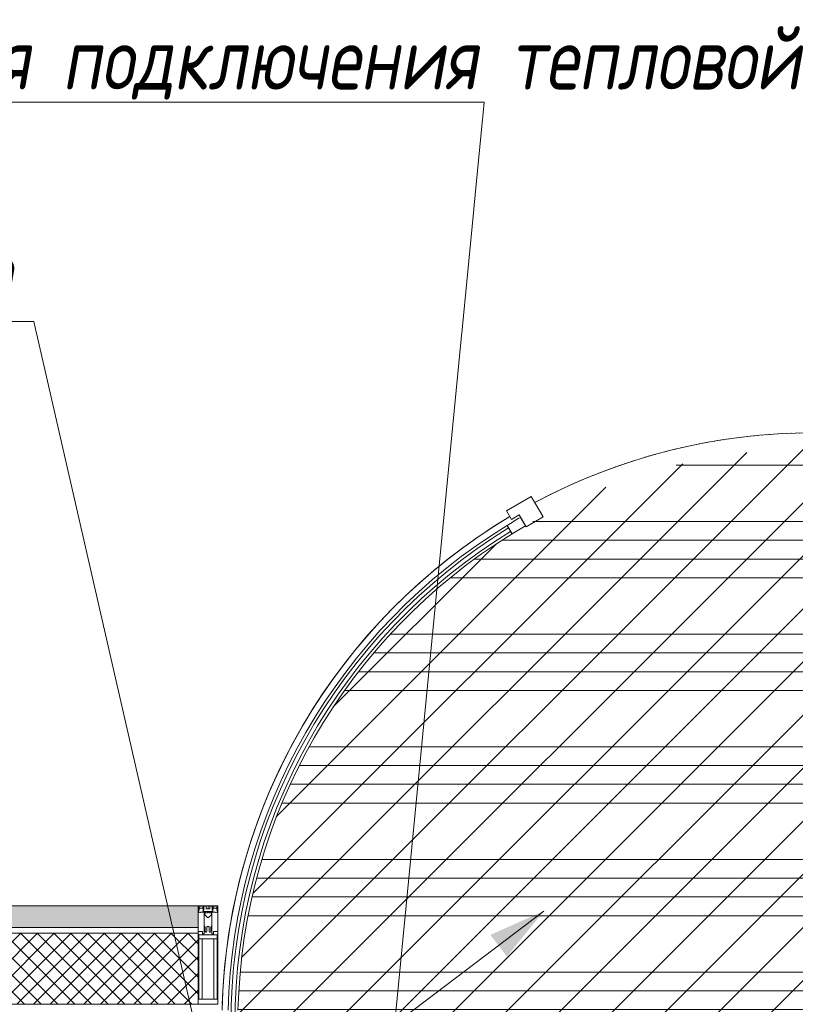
# Model space of a CAD drawing. Header units: millimetres. Extents: x -173851 to 481338, y -267897 to -21875.
# Tile 392 of 498: x -23422 to -21455, y -76590 to -74091. Entities that reach past the tile are written whole.
import ezdxf
from ezdxf import colors
from ezdxf.entities.mleader import LeaderData, LeaderLine
from ezdxf.math import Vec2, Vec3

# ---------------------------------------------------------------- set-up
doc = ezdxf.new("R2010")
doc.units = ezdxf.units.MM
doc.linetypes.add('-d1-01', pattern=[1, 0, -1])
for name, color, linetype, lineweight, true_color in [('_Разделитель помещений_', 7, '-d1-01', 5, 0x0080c0), ('EOM vinoski', 7, 'Continuous', 5, 0x241b00), ('pol', 7, 'Continuous', 15, 0x55666d)]:
    doc.layers.add(name, color=color, linetype=linetype, lineweight=lineweight, true_color=true_color)
for name, color, linetype, lineweight in [('EOM', 1, 'Continuous', 5), ('pot sh', 183, 'Continuous', 15), ('Импосты витража', 7, 'Continuous', 5), ('Общие ребра', 7, 'Continuous', 5), ('Отделка 2 _5_', 7, 'Continuous', 5), ('Панели витража', 7, 'Continuous', 5), ('Перекрытия', 7, 'Continuous', 5), ('Стены', 7, 'Continuous', 5), ('Термическая_воздушная прослойка _3_', 7, 'Continuous', 5), ('Элементы узлов', 7, 'Continuous', 5)]:
    doc.layers.add(name, color=color, linetype=linetype, lineweight=lineweight)
doc.styles.add('fl_iso paper', font='isocpeur.ttf', dxfattribs={"width": 0.8, "oblique": 10})

# ---------------------------------------------------------------- blocks, each defined once
blk = doc.blocks.new('_DOT')
at = {"color": 0, "linetype": 'ByBlock'}
blk.add_line((-0.5, 0), (-1, 0), dxfattribs=at)
at = {"color": 0, "linetype": 'ByBlock', "const_width": 0.5}
blk.add_lwpolyline([(-0.25, 0, 1), (0.25, 0, 1)], format="xyb", close=True, dxfattribs=at)
blk = doc.blocks.new('*U145')
at = {"layer": 'EOM'}
blk.add_hatch(color=0, dxfattribs=at).paths.add_polyline_path([(-16.4, -4.1, 1), (16.4, 4.1, 1)])
at = {"layer": 'EOM', "color": 0}
blk.add_line((294, -116.1), (0, 0), dxfattribs=at)
at = {"layer": 'EOM', "color": 0, "ltscale": 100}
blk.add_solid([(294, -116.1), (196.2, -101.7), (213.4, -58.9)], dxfattribs=at)
blk = doc.blocks.new('Rectangular Mullion - 50Wx250H-V11-50_AS_Plan_L01_Маркировочный - зависимый 4')
at = {"layer": 'Элементы узлов'}
for p, q in [((-25, 65.2), (-25, 250)), ((-25, 250), (0, 250)), ((25, 250), (0, 250)), ((25, 65.2), (25, 250)), ((-23, 237.3), (0, 237.3)), ((-23, 237.3), (-23, 73.6)), ((-14.9, 84), (-14.9, 237.3)), ((23, 237.3), (0, 237.3)), ((14.9, 84), (14.9, 237.3)), ((23, 237.3), (23, 73.6)), ((0, 84), (-23, 84)), ((0, 84), (23, 84)), ((-14, 65.2), (-25, 65.2)), ((-0.5, 73.6), (-23, 73.6)), ((-14, 71.3), (-14, 65.2)), ((-10, 71.3), (-14, 71.3)), ((-10, 53), (-10, 71.3)), ((-8.7, 53), (-10, 53)), ((-10, 53), (-10, 17)), ((-8.7, 53), (-7, 54.7)), ((-7, 65.2), (-5.9, 67.3)), ((-7, 65.2), (-7, 54.7)), ((-4.1, 67.3), (-5.9, 67.3)), ((-4.1, 67.3), (-2.9, 65.1)), ((-2.9, 65.1), (-2.9, 54.6)), ((-1.3, 53), (-2.9, 54.6)), ((0, 53), (-1.3, 53)), ((0, 53), (1.3, 53)), ((0.5, 73.6), (23, 73.6)), ((1.3, 53), (2.9, 54.6)), ((4.1, 67.3), (2.9, 65.1)), ((2.9, 65.1), (2.9, 54.6)), ((4.1, 67.3), (5.9, 67.3)), ((7, 65.2), (5.9, 67.3)), ((7, 65.2), (7, 54.7)), ((8.7, 53), (7, 54.7)), ((8.7, 53), (10, 53)), ((10, 71.3), (14, 71.3)), ((10, 53), (10, 71.3)), ((10, 53), (10, 17)), ((14, 71.3), (14, 65.2)), ((14, 65.2), (25, 65.2)), ((-8.5, 23), (-1.5, 30)), ((-1.5, 30), (0, 30)), ((1.5, 30), (0, 30)), ((8.5, 23), (1.5, 30)), ((-23.8, 14.6), (-25, 14.2)), ((-25, 0), (-25, 14.2)), ((-22.3, 17), (-23.8, 17)), ((-23.8, 17), (-23.8, 14.6)), ((-22.5, 10.6), (-23.8, 14.6)), ((-22.5, 10.6), (-23.7, 9.9)), ((-23.7, 1.3), (-23.7, 9.9)), ((-23.7, 1.3), (-11.8, 1.3)), ((-23.2, 10.2), (-22.5, 8)), ((-22.5, 8), (-22.5, 4.5)), ((-21.3, 4.5), (-22.5, 4.5)), ((-22.3, 17), (-22.3, 16)), ((-22.3, 16), (-21.3, 16)), ((-19, 17.6), (-21.3, 16)), ((-21.3, 4.5), (-21.3, 6.5)), ((-21.3, 6.5), (-14.2, 6.5)), ((-18.4, 16.6), (-19, 17.6)), ((-7.4, 16.6), (-18.4, 16.6)), ((-14.2, 6.5), (-14.2, 4.5)), ((-13.2, 4.5), (-14.2, 4.5)), ((-13.2, 4.5), (-12.2, 7.2)), ((-12.7, 7.6), (-11.3, 11.4)), ((-12.7, 7.6), (-11.8, 6.9)), ((-12.2, 9), (-12.2, 14.8)), ((-12.2, 14.8), (0, 14.8)), ((-11.8, 1.3), (-11.8, 6.9)), ((-10.5, 11.2), (-11.3, 11.4)), ((-10.5, 1.5), (-10.5, 11.2)), ((-4.8, 1.5), (-10.5, 1.5)), ((-10, 17), (-7.5, 17)), ((-8.5, 18.5), (-8.5, 23)), ((-7.5, 18.5), (-8.5, 18.5)), ((-7.5, 17), (-7.5, 18.5)), ((-7.4, 18), (-7.4, 16.6)), ((-2.6, 18), (-7.4, 18)), ((0, 8), (-4.8, 8)), ((-4.8, 1.5), (-4.8, 8)), ((-2.6, 18), (-2.6, 16.8)), ((-2.6, 16.8), (0, 16.8)), ((2.6, 16.8), (0, 16.8)), ((0, 14.8), (0, 16.8)), ((0, 14.8), (0, 16.8)), ((12.2, 14.8), (0, 14.8)), ((0, 0), (0, 8)), ((0, 8), (4.8, 8)), ((0, 0), (0, 8)), ((2.6, 18), (2.6, 16.8)), ((2.6, 18), (7.4, 18)), ((4.8, 1.5), (4.8, 8)), ((4.8, 1.5), (10.5, 1.5)), ((7.4, 18), (7.4, 16.6)), ((7.4, 16.6), (18.4, 16.6)), ((7.5, 18.5), (8.5, 18.5)), ((7.5, 17), (7.5, 18.5)), ((10, 17), (7.5, 17)), ((8.5, 18.5), (8.5, 23)), ((10.5, 11.2), (11.3, 11.4)), ((10.5, 1.5), (10.5, 11.2)), ((12.7, 7.6), (11.3, 11.4)), ((12.7, 7.6), (11.8, 6.9)), ((11.8, 1.3), (11.8, 6.9)), ((23.7, 1.3), (11.8, 1.3)), ((12.2, 9), (12.2, 14.8)), ((13.2, 4.5), (12.2, 7.2)), ((13.2, 4.5), (14.2, 4.5)), ((21.3, 6.5), (14.2, 6.5)), ((14.2, 6.5), (14.2, 4.5)), ((18.4, 16.6), (19, 17.6)), ((19, 17.6), (21.3, 16)), ((22.3, 16), (21.3, 16)), ((21.3, 4.5), (21.3, 6.5)), ((21.3, 4.5), (22.5, 4.5)), ((22.3, 17), (22.3, 16)), ((22.3, 17), (23.8, 17)), ((22.5, 10.6), (23.8, 14.6)), ((22.5, 10.6), (23.7, 9.9)), ((23.2, 10.2), (22.5, 8)), ((22.5, 8), (22.5, 4.5)), ((23.7, 1.3), (23.7, 9.9)), ((23.8, 17), (23.8, 14.6)), ((23.8, 14.6), (25, 14.2)), ((25, 0), (25, 14.2)), ((-25, 0), (0, 0)), ((25, 0), (0, 0))]:
    blk.add_line(p, q, dxfattribs=at)
for centre, start, end in [((-0.5, 73.1), 360, 90), ((0.5, 73.1), 90, 180)]:
    blk.add_arc(centre, 0.5, start, end, dxfattribs=at)
blk = doc.blocks.new('Rectangular Mullion - R_StandardFrame_50Wx250H-4385221-50_AS_Plan_L01_Маркировочный - зависимый 4')
at = {"layer": 'Импосты витража', "lineweight": 9}
for p, q in [((-25, 0), (-25, 250)), ((-25, 250), (25, 250)), ((25, 250), (25, 0)), ((25, 0), (-25, 0))]:
    blk.add_line(p, q, dxfattribs=at)
blk = doc.blocks.new('PAN_Door_Revolving - PAN_Door_Revolving-2926537-50_AS_Plan_L01_Маркировочный - зависимый 4')
at = {"layer": 'Панели витража'}
for p, q in [((-715.2, 1338.8), (-778.4, 1302.3)), ((-685.2, 1286.8), (-715.2, 1338.8)), ((-778.4, 1302.3), (-765.8, 1280.5)), ((-765.8, 1280.5), (-745.9, 1292)), ((-745.9, 1292), (-728.5, 1261.8)), ((-729.8, 1264), (-742.3, 1285.6)), ((-728.5, 1261.8), (-685.2, 1286.8)), ((-776.6, 1265.1), (-764.1, 1243.5)), ((-770.4, 1254.3), (-776.6, 1265.1)), ((-767.8, 1250.1), (-773, 1258.6)), ((-764.1, 1243.5), (-767.9, 1250))]:
    blk.add_line(p, q, dxfattribs=at)
for radius, start, end in [(1484.5, 120, 121.544), (1484.5, 121.544, 178.649), (1477, 121.5571, 238.4429), (1467, 121.5571, 238.4429), (1459.5, 120, 121.5705), (1459.5, 121.5705, 178.6259)]:
    blk.add_arc((0, 0), radius, start, end, dxfattribs=at)
blk = doc.blocks.new('Rectangular Mullion - R_StandardFrame_50Wx250H-4985553-50_AS_Plan_L01_Маркировочный - зависимый 4')
at = {"layer": 'Импосты витража'}
for p, q in [((62318.7, 62378.5), (63633.7, 62378.6)), ((63633.7, 62378.6), (62318.7, 62378.5)), ((63633.7, 62378.6), (63633.7, 62128.6)), ((63633.7, 62128.6), (63633.7, 62378.6)), ((63633.7, 62128.6), (62318.7, 62128.5)), ((63633.7, 62128.6), (62318.7, 62128.5))]:
    blk.add_line(p, q, dxfattribs=at)
blk = doc.blocks.new('RST_AR_KMN_R22_SLB_FCD_rvt-1-50_AS_Plan_L01_Маркировочный - зависимый 4')
at = {"layer": 'Стены', "true_color": 0xeff9fa}
blk.add_hatch(color=7, dxfattribs=at).paths.add_polyline_path([(62343.7, 62323.5), (63583.7, 62323.6), (63583, 62378.6), (62343.7, 62378.5)])
at = {"layer": 'Стены'}
h = blk.add_hatch(dxfattribs=at)
h.set_pattern_fill('FP_13', color=256, style=0, pattern_type=2)
h.set_pattern_definition([(45, (0, 0), (-21.213203, 21.213203), []), (135, (0, 0), (-21.213203, -21.213203), [])])
h.paths.add_polyline_path([(62343.7, 62128.5), (63583.7, 62128.6), (63583, 62308.6), (62343.7, 62308.5)])
at = {"layer": 'Общие ребра'}
for p, q in [((63583.7, 62323.6), (62343.7, 62323.5)), ((63583.7, 62308.6), (62343.7, 62308.5))]:
    blk.add_line(p, q, dxfattribs=at)
at = {"layer": 'Отделка 2 _5_'}
for p, q in [((63583.7, 62378.6), (62343.7, 62378.5)), ((63583.7, 62323.6), (63583.7, 62378.6))]:
    blk.add_line(p, q, dxfattribs=at)
at = {"layer": 'Термическая_воздушная прослойка _3_'}
for p, q in [((63583.7, 62308.6), (63583.7, 62323.6)), ((63583.7, 62128.6), (63583.7, 62308.6)), ((62343.7, 62128.5), (63583.7, 62128.6))]:
    blk.add_line(p, q, dxfattribs=at)
at = {"layer": 'Импосты витража', "lineweight": 5}
blk.add_blockref('Rectangular Mullion - R_StandardFrame_50Wx250H-4985553-50_AS_Plan_L01_Маркировочный - зависимый 4', (0, 0), dxfattribs=at)
at = {"layer": 'Импосты витража', "lineweight": 5, "extrusion": (0, 0, -1), "rotation": 179.9981915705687}
for name in ['Rectangular Mullion - 50Wx250H-V11-50_AS_Plan_L01_Маркировочный - зависимый 4', 'Rectangular Mullion - R_StandardFrame_50Wx250H-4385221-50_AS_Plan_L01_Маркировочный - зависимый 4']:
    blk.add_blockref(name, (-63608.7, 62378.6), dxfattribs=at)
at = {"layer": 'Панели витража', "lineweight": 5}
blk.add_blockref('PAN_Door_Revolving - PAN_Door_Revolving-2926537-50_AS_Plan_L01_Маркировочный - зависимый 4', (65143.7, 62078.4), dxfattribs=at)

msp = doc.modelspace()

# ---------------------------------------------------------------- hatches: boundary and pattern name
at = {"layer": 'pol'}
h = msp.add_hatch(dxfattribs=at)
h.set_pattern_fill('ANSI34', color=256, scale=15, angle=315)
h.set_pattern_definition([(0, (47927.98, -81365.6), (6e-14, 285.75), []), (0, (47975.6, -81413.22), (6e-14, 285.75), []), (0, (48023.23, -81460.84), (6e-14, 285.75), []), (0, (48070.85, -81508.47), (6e-14, 285.75), [])])
edge = h.paths.add_edge_path()
edge.add_arc((-21409.1, -76639.6), 1459.5, 0, 360)
at = {"layer": 'pot sh', "linetype": 'ByBlock', "lineweight": 0, "true_color": 0x878581}
h = msp.add_hatch(dxfattribs=at)
h.set_pattern_fill('ANSI31', color=252, scale=30)
edge = h.paths.add_edge_path()
edge.add_arc((-21409.1, -76639.6), 1459.5, 0, 360)

# ---------------------------------------------------------------- next in the draw order: leaders
at = {"layer": 'EOM vinoski', "linetype": 'ByBlock', "lineweight": 0}
ml = msp.add_multileader_mtext('Standard', dxfattribs=at)
ml.set_content('Эл. вывод для подключения портала', color=256, style='fl_iso paper')
ml.set_leader_properties(lineweight=5)
ml.set_arrow_properties(name='DOT')
ml.build(insert=Vec2(0, 0))
ml.multileader.update_dxf_attribs({"has_dogleg": 0, "text_left_attachment_type": 6, "text_right_attachment_type": 6, "dogleg_length": 0.5, "arrow_head_size": 40, "scale": 40})
ctx = ml.context
ctx.base_point, ctx.scale, ctx.char_height, ctx.arrow_head_size, ctx.landing_gap_size, ctx.plane_origin = Vec3(-26531.3, -74856.9), 40, 160, 40, 80, Vec3(-33709.2, -77834.3)
ctx.left_attachment, ctx.right_attachment = 6, 6
notes = []
notes.append((ctx, [(0, (1, 1, 0), (-23365.9, -74856.9), (-1, 0), 20, [(2, [(-22877.5, -77076.5)], 0, [])])]))
ctx.mtext.insert, ctx.mtext.width, ctx.mtext.defined_height, ctx.mtext.line_spacing_factor, ctx.mtext.flow_direction = Vec3(-26451.3, -74648.9), 3076.562, 629.7, 0.9, 5
ctx.mtext.has_bg_fill, ctx.mtext.bg_color, ctx.mtext.bg_scale_factor, ctx.mtext.bg_transparency, ctx.mtext.use_window_bg_color = 1, -1027028792, 1.5, 0, 1
for ctx, leaders in notes:
    for number, flags, end, landing, length, lines in leaders:
        leader = LeaderData()
        leader.index, (leader.has_last_leader_line, leader.has_dogleg_vector, leader.attachment_direction) = number, flags
        leader.last_leader_point, leader.dogleg_vector, leader.dogleg_length = Vec3(end), Vec3(landing), length
        for number, points, colour, breaks in lines:
            line = LeaderLine()
            line.index, line.vertices, line.color, line.breaks = number, Vec3.list(points), colors.encode_raw_color(colour), breaks
            leader.lines.append(line)
        ctx.leaders.append(leader)

# ---------------------------------------------------------------- next in the draw order: linework, layer by layer
at = {"layer": '_Разделитель помещений_'}
for start, end in [(61.9103, 118.0869), (120.8789, 178.6605)]:
    msp.add_arc((-21409.1, -76639.6), 1500, start, end, dxfattribs=at)
at = {"layer": 'Перекрытия'}
for start, end in [(61.9107, 118.0893), (61.9107, 118.0893), (120.8782, 178.6613), (120.8782, 178.0876)]:
    msp.add_arc((-21409.1, -76639.6), 1500, start, end, dxfattribs=at)

# ---------------------------------------------------------------- next in the draw order: block references
at = {"lineweight": 5}
msp.add_blockref('RST_AR_KMN_R22_SLB_FCD_rvt-1-50_AS_Plan_L01_Маркировочный - зависимый 4', (-86552.8, -138718), dxfattribs=at)

# ---------------------------------------------------------------- next in the draw order: leaders
at = {"layer": 'EOM vinoski', "linetype": 'ByBlock', "lineweight": 0}
ml = msp.add_multileader_mtext('Standard', dxfattribs=at)
ml.set_content('Эл. вывод для подключения тепловой завесы ', color=256, style='fl_iso paper')
ml.set_leader_properties(lineweight=5)
ml.set_arrow_properties(name='DOT')
ml.build(insert=Vec2(0, 0))
ml.multileader.update_dxf_attribs({"has_dogleg": 0, "text_left_attachment_type": 6, "text_right_attachment_type": 6, "dogleg_length": 0.5, "arrow_head_size": 40, "scale": 40})
ctx = ml.context
ctx.base_point, ctx.scale, ctx.char_height, ctx.arrow_head_size, ctx.landing_gap_size, ctx.plane_origin = Vec3(-24634.4, -74300.6), 40, 160, 40, 80, Vec3(-33235.2, -77645.5)
ctx.left_attachment, ctx.right_attachment = 6, 6
notes = []
notes.append((ctx, [(0, (1, 1, 0), (-22224.1, -74300.6), (-1, 0), 20, [(2, [(-22470.6, -76639.6)], 0, [])])]))
ctx.mtext.insert, ctx.mtext.width, ctx.mtext.defined_height, ctx.mtext.line_spacing_factor, ctx.mtext.flow_direction = Vec3(-24554.4, -74108.6), 3076.562, 629.7, 0.9, 5
ctx.mtext.has_bg_fill, ctx.mtext.bg_color, ctx.mtext.bg_scale_factor, ctx.mtext.bg_transparency, ctx.mtext.use_window_bg_color = 1, -1027028792, 1.5, 0, 1
for ctx, leaders in notes:
    for number, flags, end, landing, length, lines in leaders:
        leader = LeaderData()
        leader.index, (leader.has_last_leader_line, leader.has_dogleg_vector, leader.attachment_direction) = number, flags
        leader.last_leader_point, leader.dogleg_vector, leader.dogleg_length = Vec3(end), Vec3(landing), length
        for number, points, colour, breaks in lines:
            line = LeaderLine()
            line.index, line.vertices, line.color, line.breaks = number, Vec3.list(points), colors.encode_raw_color(colour), breaks
            leader.lines.append(line)
        ctx.leaders.append(leader)

# ---------------------------------------------------------------- next in the draw order: block references
at = {"layer": 'EOM', "xscale": -1.5, "yscale": 1.5, "zscale": 1.5, "rotation": 195.6095025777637}
msp.add_blockref('*U145', (-22470.6, -76639.6), dxfattribs=at)

doc.saveas('drawing.dxf')
